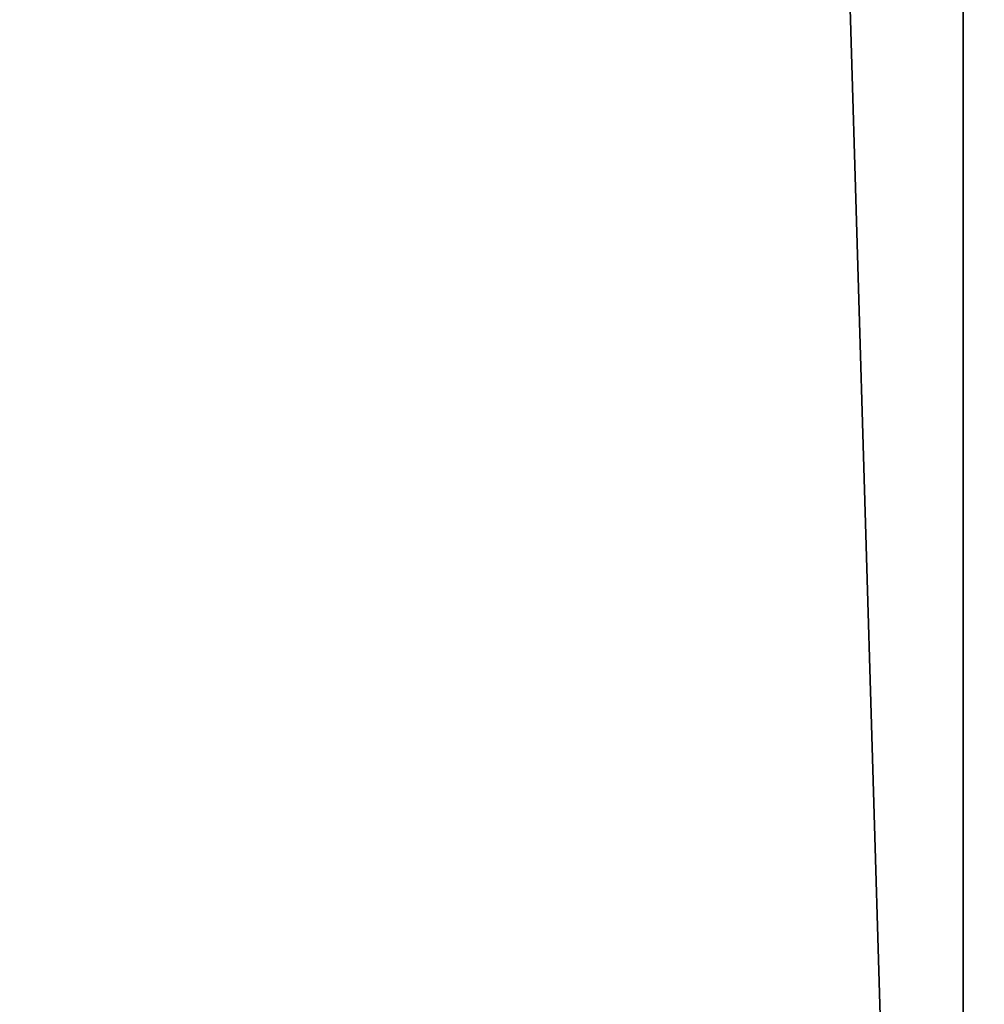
# Model space of a CAD drawing. Header units: millimetres. Extents: x -185 to 185, y -678 to 20.
# Tile 340 of 482: x -3.53 to -2.784, y -45.982 to -45.22. Entities that reach past the tile are written whole.
import ezdxf

# ---------------------------------------------------------------- set-up
doc = ezdxf.new("R2010")
doc.units = ezdxf.units.MM
doc.header["$LTSCALE"] = 65.185185
for name, color, linetype in [('362', 7, 'CONTINUOUS'), ('371', 7, 'CONTINUOUS'), ('373', 7, 'CONTINUOUS')]:
    doc.layers.add(name, color=color, linetype=linetype)

msp = doc.modelspace()

# ---------------------------------------------------------------- linework, layer by layer
at = {"layer": '362', "linetype": 'CONTINUOUS'}
for points in [[(-2, -74.7, 19.85), (-2, 0, 19.85), (-4.05709, -6.35347, 19.03366), (-2, -74.7, 19.85)], [(-2, -74.7, 19.85), (-4.05709, -6.35347, 19.03366), (-4.12132, -74.7, 18.97132), (-2, -74.7, 19.85)]]:
    msp.add_3dface(points, dxfattribs=at)
at = {"layer": '371', "linetype": 'CONTINUOUS'}
for points in [[(-4.7, -74.21118, -6.32043), (-4.7, -41.77377, -13.32871), (-2.79839, -71.56335, -6.89251), (-4.7, -74.21118, -6.32043)], [(-2.79839, -71.56335, -6.89251), (-4.7, -41.77377, -13.32871), (-2.7996, -71.44577, -6.91791), (-2.79839, -71.56335, -6.89251)], [(-2.7996, -71.44577, -6.91791), (-4.7, -41.77377, -13.32871), (-2.8, -71.32857, -6.94323), (-2.7996, -71.44577, -6.91791)], [(-2.8, -71.32857, -6.94323), (-4.7, -41.77377, -13.32871), (-2.8, -41.77377, -13.32871), (-2.8, -71.32857, -6.94323)]]:
    msp.add_3dface(points, dxfattribs=at)
at = {"layer": '373', "linetype": 'CONTINUOUS'}
for points in [[(-2.8, -71.32857, -6.94323), (-2.8, -41.77377, -13.32871), (-2.59113, -41.75589, -13.24596), (-2.8, -71.32857, -6.94323)], [(-2.8, -71.32857, -6.94323), (-2.59113, -41.75589, -13.24596), (-2.58466, -71.30932, -6.85416), (-2.8, -71.32857, -6.94323)]]:
    msp.add_3dface(points, dxfattribs=at)

doc.saveas('drawing.dxf')
